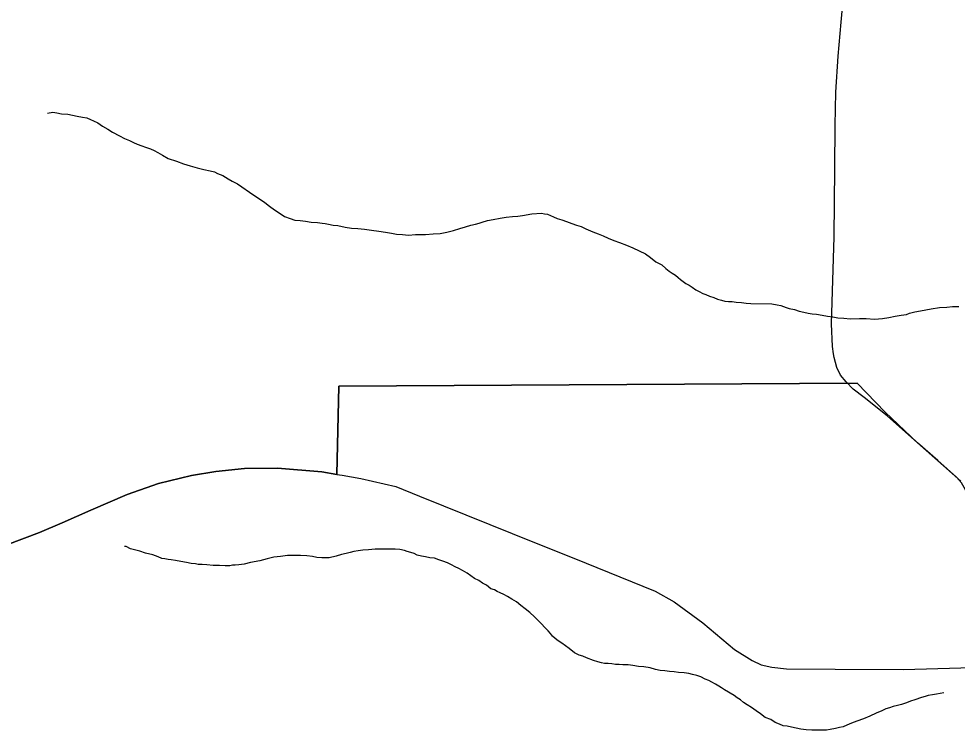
# Model space of a CAD drawing. Extents: x 2010165 to 2382125, y 1060529 to 1407316.
# Drawn here: x 2263915 to 2267515, y 1261770 to 1264498 of the extents above; entities that cross this region are included whole.
import ezdxf

# ---------------------------------------------------------------- set-up
doc = ezdxf.new("R2010")
doc.units = 0
for name, color, linetype in [('GM_X_City_Street', 7, 'Continuous'), ('GM_X_Corporation', 7, 'Continuous'), ('GM_X_Minor_River', 7, 'Continuous'), ('GM_X_State_Route', 7, 'Continuous')]:
    doc.layers.add(name, color=color, linetype=linetype)

msp = doc.modelspace()

# ---------------------------------------------------------------- linework, layer by layer
at = {"layer": 'GM_X_City_Street'}
for points in [[(2267041.1, 1263213.5), (2267036.9, 1263241), (2267032.7, 1263327.7), (2267043.3, 1263662.4), (2267045.4, 1263924.4), (2267047.1, 1264088.8), (2267049.3, 1264216.6), (2267058, 1264354.9), (2267070.3, 1264485.4), (2267101.2, 1264820.3)], [(2267617, 1262011.8), (2267564.8, 1262639.7), (2267558.9, 1262664.2), (2267547, 1262691.2), (2267531.8, 1262718.3), (2267512.4, 1262740.3), (2267441.1, 1262804.5), (2267362.5, 1262872), (2267246.1, 1262976.1), (2267158.2, 1263046.2), (2267116.4, 1263078.3), (2267088.9, 1263106.2), (2267067.8, 1263132), (2267053.4, 1263160.3), (2267043.3, 1263198.8), (2267041.1, 1263213.5)]]:
    msp.add_lwpolyline(points, dxfattribs=at)
at = {"layer": 'GM_X_Corporation'}
for points in [[(2267529.8, 1262724.9), (2267362.5, 1262872), (2267239.5, 1262989.4), (2267131.4, 1263100.9), (2265143.1, 1263089.5), (2265135.8, 1262750.9), (2265077.6, 1262760.9), (2264908.2, 1262775.4), (2264780.7, 1262773.8), (2264671, 1262762.5), (2264577.4, 1262746.4), (2264451.6, 1262715.7), (2264330.6, 1262673.8), (2264191.8, 1262614.1), (2264082.1, 1262565.7), (2263995, 1262528.6), (2263869.2, 1262480.2)], [(2263869.2, 1262480.2), (2263995, 1262528.6), (2264082.1, 1262565.7), (2264191.8, 1262614.1), (2264330.6, 1262673.8), (2264451.6, 1262715.7), (2264577.4, 1262746.4), (2264671, 1262762.5), (2264780.7, 1262773.8), (2264908.2, 1262775.4), (2265077.6, 1262760.9), (2265135.8, 1262750.9), (2265143.1, 1263089.5), (2267131.4, 1263100.9), (2267239.5, 1262989.4), (2267362.5, 1262872), (2267529.8, 1262724.9)]]:
    msp.add_lwpolyline(points, dxfattribs=at)
at = {"layer": 'GM_X_Minor_River'}
for points in [[(2264025.1, 1264135.7), (2264045.2, 1264139.8), (2264061.3, 1264137.9), (2264079.4, 1264134), (2264103.5, 1264132.2), (2264121.6, 1264128.3), (2264139.7, 1264124.4), (2264159.8, 1264120.5), (2264175.9, 1264118.6), (2264190, 1264112.6), (2264202.1, 1264106.7), (2264218.2, 1264098.8), (2264236.4, 1264086.8), (2264256.6, 1264074.9), (2264274.8, 1264063), (2264301, 1264049.1), (2264321.1, 1264039.2), (2264339.3, 1264031.2), (2264355.4, 1264023.3), (2264369.5, 1264017.4), (2264387.7, 1264011.5), (2264401.8, 1264005.5), (2264419.9, 1263999.6), (2264434, 1263993.7), (2264448.1, 1263985.7), (2264466.3, 1263975.8), (2264488.5, 1263961.9), (2264520.7, 1263952.1), (2264546.9, 1263942.2), (2264573.1, 1263934.3), (2264599.2, 1263926.5), (2264625.4, 1263920.6), (2264649.5, 1263914.7), (2264665.6, 1263910.8), (2264677.7, 1263904.9), (2264687.8, 1263900.9), (2264697.9, 1263897), (2264718.1, 1263885), (2264734.2, 1263875.1), (2264754.4, 1263865.2), (2264817, 1263821.4), (2264839.2, 1263807.5), (2264859.4, 1263793.5), (2264877.6, 1263779.6), (2264895.8, 1263765.6), (2264914, 1263753.7), (2264934.2, 1263739.8), (2264956.4, 1263731.9), (2264974.5, 1263726), (2264994.6, 1263724.1), (2265014.7, 1263722.2), (2265036.8, 1263718.3), (2265060.9, 1263716.5), (2265079, 1263714.6), (2265091, 1263712.7), (2265103.1, 1263710.8), (2265121.2, 1263706.8), (2265139.3, 1263705), (2265167.5, 1263699.1), (2265191.6, 1263695.2), (2265215.7, 1263693.4), (2265241.8, 1263691.6), (2265268, 1263687.7), (2265296.1, 1263683.9), (2265322.2, 1263680), (2265344.4, 1263676.2), (2265364.5, 1263672.3), (2265386.6, 1263670.4), (2265410.7, 1263668.6), (2265436.8, 1263670.8), (2265474.9, 1263671), (2265505, 1263673.2), (2265531.1, 1263675.4), (2265557.2, 1263679.6), (2265583.2, 1263685.8), (2265607.2, 1263694), (2265629.3, 1263700.1), (2265649.3, 1263706.3), (2265667.3, 1263710.4), (2265681.3, 1263714.6), (2265693.3, 1263718.6), (2265713.4, 1263724.8), (2265735.4, 1263729), (2265761.5, 1263733.2), (2265785.5, 1263737.3), (2265809.6, 1263739.5), (2265829.7, 1263741.6), (2265847.7, 1263743.8), (2265883.8, 1263750.1), (2265919.9, 1263752.3), (2265932, 1263750.4), (2265944.1, 1263748.4), (2265966.2, 1263738.5), (2265980.3, 1263732.6), (2265998.5, 1263726.7), (2266016.6, 1263720.8), (2266036.7, 1263712.9), (2266054.9, 1263707), (2266073, 1263701.1), (2266091.1, 1263693.1), (2266117.3, 1263681.2)], [(2266117.3, 1263681.2), (2266137.5, 1263673.3), (2266157.6, 1263665.4), (2266175.8, 1263657.5), (2266197.9, 1263647.6), (2266220.1, 1263639.7), (2266246.3, 1263629.8), (2266270.5, 1263620), (2266294.7, 1263608.1), (2266318.9, 1263596.2), (2266339.1, 1263582.2), (2266359.3, 1263566.3), (2266381.5, 1263554.4), (2266397.7, 1263540.4), (2266409.8, 1263530.5), (2266421.9, 1263522.5), (2266434, 1263514.6), (2266444.2, 1263506.6), (2266454.3, 1263498.6), (2266464.4, 1263490.6), (2266474.5, 1263482.7), (2266486.6, 1263476.7), (2266498.7, 1263468.8), (2266512.8, 1263458.8), (2266524.9, 1263452.8), (2266539.1, 1263444.9), (2266551.2, 1263441), (2266565.3, 1263435), (2266581.4, 1263429.1), (2266595.5, 1263423.2), (2266611.6, 1263419.3), (2266623.7, 1263415.3), (2266637.7, 1263413.4), (2266651.8, 1263413.5), (2266667.9, 1263411.6), (2266688, 1263409.7), (2266706.1, 1263407.8), (2266724.1, 1263405.9), (2266804.5, 1263404.4), (2266824.6, 1263400.6), (2266838.6, 1263398.6), (2266858.8, 1263390.8), (2266870.9, 1263386.8), (2266891, 1263382.9), (2266909.1, 1263377), (2266927.2, 1263373.1), (2266943.3, 1263369.2), (2266959.4, 1263367.3), (2266975.5, 1263365.4), (2266997.6, 1263361.5), (2267017.7, 1263357.6), (2267037.8, 1263355.8), (2267057.9, 1263351.9), (2267080, 1263350), (2267104.1, 1263348.1), (2267140.3, 1263348.4), (2267166.4, 1263348.6), (2267198.5, 1263346.8), (2267228.6, 1263349), (2267252.7, 1263353.1), (2267276.7, 1263357.3), (2267300.8, 1263361.5), (2267320.8, 1263363.6), (2267332.8, 1263369.8), (2267352.9, 1263373.9), (2267374.9, 1263378.1), (2267415, 1263386.4), (2267447.1, 1263390.6), (2267475.2, 1263392.8), (2267497.3, 1263394.9), (2267521.3, 1263395.1)], [(2265762.2, 1262296.4), (2265750.1, 1262302.4), (2265740, 1262308.3), (2265726, 1262312.3), (2265709.8, 1262326.2), (2265693.6, 1262334.2), (2265679.5, 1262344.1), (2265663.4, 1262352), (2265649.2, 1262362), (2265635.1, 1262372), (2265616.9, 1262381.9), (2265602.8, 1262389.8), (2265588.7, 1262395.8), (2265574.6, 1262403.7), (2265560.4, 1262411.6), (2265542.3, 1262417.6), (2265526.2, 1262423.5), (2265510.1, 1262429.4), (2265492, 1262431.3), (2265475.9, 1262435.2), (2265459.8, 1262437.1), (2265443.7, 1262441), (2265431.6, 1262447), (2265419.5, 1262450.9), (2265405.4, 1262454.8), (2265395.4, 1262458.8), (2265377.3, 1262462.7), (2265359.2, 1262464.6), (2265345.1, 1262464.5), (2265282.9, 1262464.1), (2265256.8, 1262461.9), (2265234.7, 1262459.7), (2265216.7, 1262457.6), (2265200.6, 1262455.5), (2265186.6, 1262451.4), (2265170.6, 1262447.3), (2265152.6, 1262443.1), (2265132.5, 1262437), (2265106.5, 1262430.8), (2265088.4, 1262430.6), (2265078.4, 1262430.6), (2265058.3, 1262432.5), (2265042.2, 1262436.4), (2265020.1, 1262438.2), (2264996, 1262440.1), (2264969.9, 1262439.9), (2264945.8, 1262439.8), (2264919.7, 1262435.6), (2264893.6, 1262433.4), (2264867.6, 1262427.2), (2264839.6, 1262419), (2264803.5, 1262412.7), (2264779.4, 1262406.5), (2264759.4, 1262404.4), (2264745.3, 1262402.3), (2264735.3, 1262402.2), (2264725.3, 1262400.1), (2264707.2, 1262400), (2264685.1, 1262401.9), (2264661, 1262401.7), (2264636.9, 1262403.6), (2264618.8, 1262405.4), (2264602.8, 1262405.3), (2264592.7, 1262407.3), (2264576.6, 1262409.2), (2264558.5, 1262413.1), (2264536.4, 1262417), (2264516.3, 1262420.9), (2264500.2, 1262422.8), (2264488.1, 1262424.7), (2264476.1, 1262426.6), (2264464, 1262428.5), (2264449.9, 1262434.5), (2264429.8, 1262442.4), (2264401.6, 1262448.2), (2264379.4, 1262456.1), (2264359.3, 1262462), (2264343.2, 1262465.9), (2264327.1, 1262473.9), (2264321, 1262473.8)], [(2267464.3, 1261913.8), (2267436.2, 1261907.6), (2267420.2, 1261905.5), (2267404.1, 1261903.3), (2267392.1, 1261899.2), (2267378.1, 1261895.1), (2267352.1, 1261886.9), (2267336.1, 1261880.8), (2267320.1, 1261874.7), (2267302, 1261868.5), (2267286, 1261864.4), (2267270, 1261860.3), (2267256, 1261856.2), (2267242, 1261852), (2267226, 1261843.9), (2267203.9, 1261835.7), (2267180, 1261823.5), (2267156, 1261813.3), (2267129.9, 1261805.1), (2267109.9, 1261796.9), (2267091.9, 1261788.8), (2267077.9, 1261782.6), (2267063.9, 1261780.5), (2267047.9, 1261776.4), (2267027.8, 1261772.3), (2267013.8, 1261770.2), (2266995.7, 1261770.1), (2266977.7, 1261769.9), (2266957.6, 1261769.8), (2266935.5, 1261771.7), (2266915.4, 1261773.5), (2266897.3, 1261777.4), (2266879.2, 1261781.3), (2266863.1, 1261785.2), (2266847, 1261787.1), (2266832.9, 1261793.1), (2266816.8, 1261799), (2266800.6, 1261811), (2266778.4, 1261818.8), (2266760.2, 1261832.8), (2266744.1, 1261844.8), (2266725.9, 1261856.7), (2266709.8, 1261866.6), (2266695.6, 1261876.6), (2266683.5, 1261886.6), (2266671.4, 1261894.5), (2266659.2, 1261902.5), (2266622.9, 1261924.3), (2266610.8, 1261932.3), (2266600.7, 1261938.2), (2266588.6, 1261946.2), (2266574.4, 1261954.1), (2266562.4, 1261960.1), (2266548.2, 1261966), (2266532.1, 1261974), (2266516, 1261979.9), (2266499.9, 1261983.8), (2266485.8, 1261987.7), (2266467.7, 1261989.6), (2266445.6, 1261991.5), (2266429.5, 1261993.4), (2266411.4, 1261995.3), (2266393.4, 1261997.2), (2266375.3, 1261999.1), (2266357.2, 1262003), (2266337, 1262008.8), (2266312.9, 1262012.7), (2266292.8, 1262014.6), (2266270.7, 1262018.5), (2266252.6, 1262020.4), (2266232.5, 1262020.2), (2266218.5, 1262022.1), (2266204.4, 1262022), (2266190.3, 1262024), (2266176.3, 1262025.9), (2266162.2, 1262025.8), (2266150.1, 1262027.7), (2266136.1, 1262031.6), (2266119.9, 1262037.6), (2266093.7, 1262047.4), (2266079.6, 1262053.4), (2266065.6, 1262057.3), (2266047.4, 1262067.2), (2266027.2, 1262083.2), (2266013, 1262093.1), (2265998.9, 1262103.1), (2265984.7, 1262113), (2265972.6, 1262121), (2265962.5, 1262131), (2265954.4, 1262141), (2265946.2, 1262150.9), (2265907.8, 1262190.9), (2265893.6, 1262204.9), (2265875.4, 1262220.8), (2265857.2, 1262234.8), (2265841, 1262248.7), (2265824.8, 1262262.7), (2265806.6, 1262272.6), (2265790.5, 1262282.6), (2265776.4, 1262290.5), (2265762.2, 1262296.4)]]:
    msp.add_lwpolyline(points, dxfattribs=at)
at = {"layer": 'GM_X_State_Route'}
for points in [[(2259798.6, 1262297.8), (2259801.8, 1262297.9), (2260318.8, 1262309.9), (2261218.3, 1262320.4), (2261887.9, 1262326.9), (2262567.1, 1262336.6), (2263130.2, 1262343), (2263272.2, 1262352.7), (2263448.1, 1262375.3), (2263561, 1262397.9), (2263693.3, 1262426.9), (2263869.2, 1262480.2), (2263995, 1262528.6), (2264082.1, 1262565.7), (2264191.8, 1262614.1), (2264330.6, 1262673.8), (2264451.6, 1262715.7), (2264577.4, 1262746.4), (2264671, 1262762.5), (2264780.7, 1262773.8), (2264908.2, 1262775.4), (2265077.6, 1262760.9), (2265135.8, 1262750.9), (2265156.4, 1262747.4)], [(2265156.4, 1262747.4), (2265227.6, 1262735.1), (2265361.6, 1262704), (2265451.9, 1262667.3), (2265900.3, 1262487.7)], [(2265900.3, 1262487.7), (2266044, 1262430.2), (2266357, 1262302.7), (2266429.6, 1262262.4), (2266539.3, 1262181.7), (2266661, 1262079.8), (2266729, 1262037.5), (2266763.6, 1262020.8), (2266804.7, 1262011.8), (2266859.9, 1262005.4), (2267046.6, 1262003.4), (2267308.6, 1262003.2), (2267617, 1262011.8), (2267669, 1262000.8)]]:
    msp.add_lwpolyline(points, dxfattribs=at)

doc.saveas('drawing.dxf')
